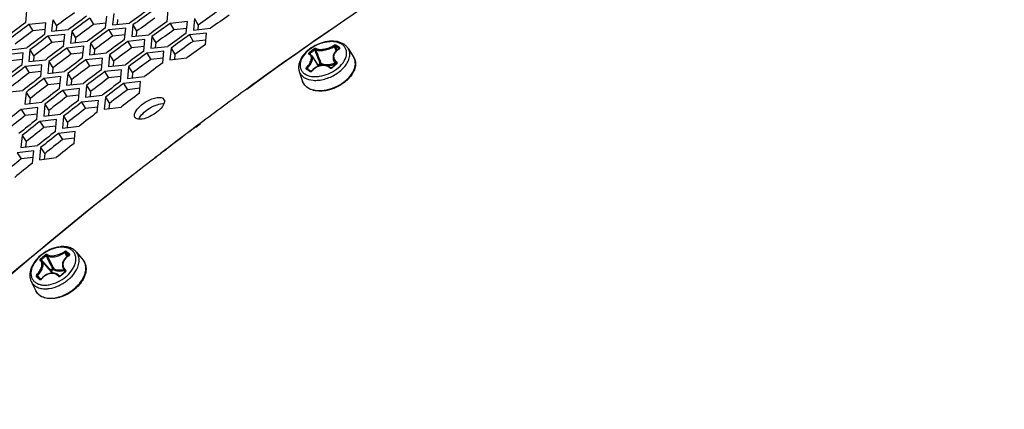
# Model space of a CAD drawing. Header units: millimetres. Extents: x 0 to 420, y 0 to 297.
# Tile 447 of 514: x 332.85 to 344.98, y 238.42 to 243.23. Entities that reach past the tile are written whole.
import ezdxf

# ---------------------------------------------------------------- set-up
doc = ezdxf.new("R2010")
doc.units = ezdxf.units.MM
doc.header["$LTSCALE"] = 23.1
doc.layers.get('0').update_dxf_attribs({"linetype": 'CONTINUOUS'})

msp = doc.modelspace()

# ---------------------------------------------------------------- linework, layer by layer
at = {"color": 3, "linetype": 'Continuous'}
for p, q in [((332.9275, 243.1901), (332.9399, 243.3328)), ((334.0106, 243.3034), (333.997, 243.1619)), ((334.6676, 243.2035), (334.6818, 243.344)), ((333.1735, 243.1879), (332.9663, 243.1659)), ((333.1607, 243.0448), (333.1735, 243.1879)), ((333.2591, 243.2252), (333.2462, 243.0823)), ((333.9105, 243.1247), (333.924, 243.2665)), ((333.997, 243.1619), (334.2068, 243.1838)), ((334.9187, 243.2015), (334.707, 243.1797)), ((334.9041, 243.0607), (334.9187, 243.2015)), ((335.0064, 243.2382), (334.9918, 243.0977)), ((333.2462, 243.0823), (333.454, 243.1045)), ((333.493, 243.0804), (333.4797, 242.9373)), ((334.1593, 243.1227), (333.9496, 243.1007)), ((334.1453, 242.9806), (334.1593, 243.1227)), ((334.2461, 243.1599), (334.2321, 243.018)), ((335.1556, 243.0589), (334.9435, 243.0368)), ((334.9918, 243.0977), (335.2041, 243.1196)), ((335.1405, 242.9178), (335.1556, 243.0589)), ((333.4072, 243.0429), (333.1995, 243.0206)), ((333.3939, 242.8995), (333.4072, 243.0429)), ((333.4797, 242.9373), (333.688, 242.9598)), ((333.7269, 242.9357), (333.7131, 242.7922)), ((334.3946, 242.979), (334.1845, 242.9566)), ((334.2321, 243.018), (334.4424, 243.0402)), ((334.3801, 242.8365), (334.3946, 242.979)), ((334.4816, 243.0163), (334.4672, 242.8741)), ((332.8943, 242.816), (332.6883, 242.793)), ((332.7346, 242.8556), (332.9408, 242.8784)), ((332.8813, 242.671), (332.8943, 242.816)), ((332.9795, 242.854), (332.9664, 242.7093)), ((333.6408, 242.898), (333.4327, 242.8753)), ((333.627, 242.7542), (333.6408, 242.898)), ((333.7131, 242.7922), (333.9219, 242.815)), ((334.6298, 242.8352), (334.4193, 242.8125)), ((334.4672, 242.8741), (334.6779, 242.8967)), ((334.6149, 242.6924), (334.6298, 242.8352)), ((334.7172, 242.8728), (334.7023, 242.7302)), ((332.9664, 242.7093), (333.1731, 242.7324)), ((333.2118, 242.7081), (333.1983, 242.563)), ((333.8744, 242.753), (333.6659, 242.73)), ((333.8602, 242.6089), (333.8744, 242.753)), ((333.9608, 242.7909), (333.9466, 242.6471)), ((334.7023, 242.7302), (334.9135, 242.7531)), ((333.1264, 242.6698), (332.9199, 242.6465)), ((333.1128, 242.5244), (333.1264, 242.6698)), ((333.1983, 242.563), (333.4054, 242.5864)), ((334.1081, 242.6081), (333.8991, 242.5847)), ((333.9466, 242.6471), (334.1558, 242.6703)), ((334.0934, 242.4636), (334.1081, 242.6081)), ((334.1948, 242.6462), (334.1801, 242.502)), ((333.3584, 242.5236), (333.1514, 242.5)), ((333.3444, 242.3779), (333.3584, 242.5236)), ((333.4441, 242.5621), (333.4301, 242.4166)), ((334.3417, 242.4631), (334.1323, 242.4394)), ((334.1801, 242.502), (334.3897, 242.5255)), ((334.3266, 242.3183), (334.3417, 242.4631)), ((332.6875, 242.3304), (332.893, 242.3545)), ((332.9315, 242.3299), (332.9177, 242.1829)), ((333.5904, 242.3775), (333.383, 242.3535)), ((333.4301, 242.4166), (333.6377, 242.4405)), ((333.576, 242.2314), (333.5904, 242.3775)), ((333.6764, 242.4161), (333.6619, 242.2703)), ((332.9177, 242.1829), (333.1237, 242.2073)), ((333.8224, 242.2313), (333.6146, 242.207)), ((333.6619, 242.2703), (333.87, 242.2945)), ((333.8076, 242.0849), (333.8224, 242.2313)), ((333.9087, 242.2702), (333.8938, 242.124)), ((333.0769, 242.1435), (332.8711, 242.119)), ((333.0627, 241.9958), (333.0769, 242.1435)), ((333.1622, 242.1827), (333.148, 242.0353)), ((333.8938, 242.124), (334.1023, 242.1485)), ((333.3073, 241.9961), (333.1011, 241.9712)), ((333.148, 242.0353), (333.3544, 242.06)), ((333.2927, 241.8481), (333.3073, 241.9961)), ((333.3929, 242.0355), (333.3782, 241.8878)), ((333.5377, 241.8487), (333.331, 241.8234)), ((333.3782, 241.8878), (333.5851, 241.9128)), ((333.5227, 241.7003), (333.5377, 241.8487)), ((335.0738, 241.9449), (335.0196, 241.9043)), ((335.0745, 241.9435), (335.0204, 241.9028)), ((332.8812, 241.7976), (332.8669, 241.6482)), ((333.0252, 241.6089), (332.8201, 241.5832)), ((332.8669, 241.6482), (333.0721, 241.6739)), ((333.0104, 241.459), (333.0252, 241.6089)), ((333.1103, 241.6491), (333.0955, 241.4994)), ((333.0955, 241.4994), (333.3012, 241.5254))]:
    msp.add_line(p, q, dxfattribs=at)
at = {"color": 7, "linetype": 'Continuous'}
for p, q in [((333.2591, 243.2252), (333.3068, 243.1479)), ((333.7148, 243.2448), (333.762, 243.1671)), ((333.9161, 243.183), (333.762, 243.1671)), ((334.0572, 243.2254), (334.0518, 243.1676)), ((334.707, 243.1797), (334.7531, 243.1013)), ((335.0064, 243.2382), (335.0521, 243.1595)), ((332.9663, 243.1659), (333.0145, 243.0889)), ((333.1661, 243.1049), (333.0145, 243.0889)), ((333.3068, 243.1479), (333.3016, 243.0883)), ((333.493, 243.0804), (333.5407, 243.0031)), ((333.9496, 243.1007), (333.9968, 243.023)), ((334.2461, 243.1599), (334.2928, 243.0819)), ((334.2928, 243.0819), (334.2872, 243.0238)), ((334.91, 243.1173), (334.7531, 243.1013)), ((335.0521, 243.1595), (335.0464, 243.1033)), ((333.1995, 243.0206), (333.2477, 242.9436)), ((333.3995, 242.9599), (333.2477, 242.9436)), ((333.5407, 243.0031), (333.5353, 242.9433)), ((333.7269, 242.9357), (333.7746, 242.8584)), ((334.1511, 243.0391), (333.9968, 243.023)), ((334.1845, 242.9566), (334.2316, 242.8789)), ((334.4816, 243.0163), (334.5283, 242.9383)), ((334.5283, 242.9383), (334.5225, 242.8801)), ((334.9435, 243.0368), (334.9896, 242.9584)), ((335.1466, 242.9747), (334.9896, 242.9584)), ((332.9795, 242.854), (333.0282, 242.7775)), ((333.4327, 242.8753), (333.4809, 242.7983)), ((333.6329, 242.8148), (333.4809, 242.7983)), ((333.7746, 242.8584), (333.769, 242.7983)), ((334.3861, 242.8953), (334.2316, 242.8789)), ((334.4193, 242.8125), (334.4664, 242.7348)), ((334.7172, 242.8728), (334.7639, 242.7948)), ((336.4393, 242.7928), (336.4292, 242.8072)), ((336.7621, 242.8494), (336.7436, 242.8966)), ((336.788, 242.8658), (336.7874, 242.8678)), ((336.7882, 242.8672), (336.7874, 242.8678)), ((336.7888, 242.8666), (336.7882, 242.8672)), ((336.8995, 242.8694), (336.9665, 242.7606)), ((332.8869, 242.7334), (332.7374, 242.7169)), ((333.0282, 242.7775), (333.0228, 242.7156)), ((333.2118, 242.7081), (333.2605, 242.6316)), ((333.6659, 242.73), (333.714, 242.6531)), ((333.9608, 242.7909), (334.0085, 242.7136)), ((334.0085, 242.7136), (334.0027, 242.6533)), ((334.6211, 242.7514), (334.4664, 242.7348)), ((334.7639, 242.7948), (334.7579, 242.7363)), ((336.4512, 242.7798), (336.5334, 242.6529)), ((336.495, 242.7127), (336.4892, 242.7211)), ((336.5265, 242.6667), (336.5508, 242.6862)), ((336.7157, 242.7391), (336.7378, 242.6688)), ((336.7558, 242.6834), (336.7541, 242.69)), ((332.9199, 242.6465), (332.969, 242.5704)), ((333.1187, 242.5871), (332.969, 242.5704)), ((333.2605, 242.6316), (333.2548, 242.5694)), ((333.8662, 242.6697), (333.714, 242.6531)), ((333.8991, 242.5847), (333.9472, 242.5078)), ((334.1948, 242.6462), (334.2424, 242.5689)), ((334.2424, 242.5689), (334.2364, 242.5083)), ((336.297, 242.5859), (336.3381, 242.465)), ((336.4004, 242.6142), (336.3935, 242.6186)), ((336.411, 242.6073), (336.396, 242.6293)), ((336.4084, 242.609), (336.4004, 242.6142)), ((336.4183, 242.6026), (336.4084, 242.609)), ((336.4264, 242.5971), (336.4183, 242.6026)), ((336.5352, 242.6567), (336.5595, 242.6762)), ((336.7535, 242.6809), (336.7347, 242.6664)), ((333.1514, 242.5), (333.2006, 242.4238)), ((333.4441, 242.5621), (333.4928, 242.4856)), ((333.4928, 242.4856), (333.4869, 242.4232)), ((334.0996, 242.5247), (333.9472, 242.5078)), ((332.9315, 242.3299), (332.9812, 242.2542)), ((333.3505, 242.4408), (333.2006, 242.4238)), ((333.383, 242.3535), (333.4322, 242.2773)), ((333.6764, 242.4161), (333.7251, 242.3396)), ((333.7251, 242.3396), (333.719, 242.277)), ((334.1323, 242.4394), (334.1804, 242.3625)), ((334.333, 242.3796), (334.1804, 242.3625)), ((332.9812, 242.2542), (332.9753, 242.1897)), ((333.5822, 242.2945), (333.4322, 242.2773)), ((333.6146, 242.207), (333.6637, 242.1308)), ((333.9087, 242.2702), (333.9574, 242.1936)), ((334.616, 242.2569), (334.6359, 242.2249)), ((332.8711, 242.119), (332.9212, 242.0436)), ((333.1622, 242.1827), (333.2119, 242.107)), ((333.2119, 242.107), (333.2058, 242.0423)), ((333.814, 242.1483), (333.6637, 242.1308)), ((333.9574, 242.1936), (333.9511, 242.1308)), ((333.069, 242.0611), (332.9212, 242.0436)), ((333.1011, 241.9712), (333.1512, 241.8958)), ((333.3929, 242.0355), (333.4426, 241.9598)), ((333.4426, 241.9598), (333.4363, 241.8948)), ((333.2992, 241.9135), (333.1512, 241.8958)), ((335.0201, 241.9035), (335.0742, 241.9442)), ((335.0207, 241.9023), (335.0747, 241.9433)), ((332.8812, 241.7976), (332.9319, 241.7226)), ((332.9319, 241.7226), (332.9256, 241.6556)), ((333.331, 241.8234), (333.3812, 241.7481)), ((333.5293, 241.766), (333.3812, 241.7481)), ((333.1103, 241.6491), (333.161, 241.5742)), ((332.8201, 241.5832), (332.8712, 241.5086)), ((333.0171, 241.5268), (332.8712, 241.5086)), ((333.161, 241.5742), (333.1545, 241.5069)), ((333.4359, 240.3036), (333.4083, 240.3558)), ((333.4461, 240.3108), (333.4227, 240.3559)), ((333.4619, 240.3218), (333.4613, 240.3232)), ((333.462, 240.3225), (333.4613, 240.3232)), ((333.5532, 240.3601), (333.6329, 240.2636)), ((333.1276, 240.2474), (333.2349, 240.1234)), ((333.2329, 240.1388), (333.2574, 240.1595)), ((333.2416, 240.1288), (333.2661, 240.1495)), ((333.3866, 240.1634), (333.4087, 240.1161)), ((333.0625, 240.0814), (333.0722, 240.0721)), ((333.076, 240.0549), (333.0703, 240.0596)), ((333.1092, 240.0299), (333.0722, 240.0721)), ((333.0963, 240.0378), (333.076, 240.0549)), ((333.1091, 240.0269), (333.0963, 240.0378)), ((333.1094, 240.0268), (333.109, 240.0269)), ((333.1116, 240.0271), (333.1092, 240.0299)), ((333.1116, 240.0271), (333.1092, 240.0299)), ((333.3631, 240.0778), (333.354, 240.0698)), ((333.3737, 240.0869), (333.3631, 240.0778)), ((333.3828, 240.0946), (333.3737, 240.0869)), ((333.392, 240.1024), (333.3828, 240.0946)), ((333.4028, 240.1113), (333.392, 240.1024)), ((333.412, 240.1188), (333.4028, 240.1113)), ((333.4159, 240.1244), (333.414, 240.1291)), ((333.4517, 240.0228), (333.4522, 240.0233)), ((333.4517, 240.0228), (333.4522, 240.0233)), ((332.9948, 239.9979), (333.0504, 239.8858))]:
    msp.add_line(p, q, dxfattribs=at)
for points in [[(336.7853, 242.864), (336.7762, 242.8588), (336.766, 242.8523), (336.7565, 242.8452), (336.7478, 242.8377), (336.74, 242.8298), (336.7331, 242.8215), (336.7271, 242.813), (336.7221, 242.8043), (336.7181, 242.7954), (336.7151, 242.7864), (336.713, 242.7772), (336.712, 242.7681), (336.712, 242.759), (336.713, 242.75), (336.7151, 242.7411), (336.7157, 242.7391)], [(336.7891, 242.8669), (336.7891, 242.867), (336.7891, 242.8671), (336.789, 242.8669), (336.7887, 242.8665), (336.7882, 242.866), (336.7874, 242.8653), (336.7864, 242.8646), (336.7853, 242.864)], [(336.4512, 242.7798), (336.4488, 242.7833), (336.4445, 242.7881), (336.4397, 242.7925), (336.4343, 242.7963), (336.4284, 242.7996), (336.4232, 242.8018)], [(336.7567, 242.6861), (336.7567, 242.6859), (336.7567, 242.6855), (336.7566, 242.6849), (336.7563, 242.6842), (336.7559, 242.6834), (336.7552, 242.6826), (336.7543, 242.6817), (336.7535, 242.6809)], [(336.4376, 242.5896), (336.4347, 242.5916), (336.4264, 242.5971)], [(336.4507, 242.5953), (336.4495, 242.594), (336.4482, 242.5929), (336.4467, 242.5918), (336.4452, 242.591), (336.4438, 242.5903), (336.4423, 242.5898), (336.441, 242.5895), (336.4398, 242.5893), (336.4388, 242.5893), (336.4382, 242.5894), (336.4377, 242.5896), (336.4376, 242.5896)], [(336.5416, 242.6558), (336.5287, 242.6512), (336.516, 242.6456), (336.5036, 242.639), (336.4917, 242.6316), (336.4802, 242.6233), (336.4692, 242.6142), (336.459, 242.6044), (336.4507, 242.5953)], [(336.6808, 242.6326), (336.6733, 242.6389), (336.6637, 242.6455), (336.6534, 242.6512), (336.6425, 242.6559), (336.6309, 242.6595), (336.6189, 242.6621), (336.6065, 242.6637), (336.5938, 242.6643), (336.5809, 242.6637), (336.5678, 242.6621), (336.5547, 242.6595), (336.5416, 242.6558)], [(336.696, 242.6348), (336.6948, 242.6339), (336.6935, 242.6331), (336.692, 242.6324), (336.6904, 242.6318), (336.6888, 242.6314), (336.6872, 242.6312), (336.6857, 242.6311), (336.6844, 242.6312), (336.6832, 242.6315), (336.6822, 242.6318), (336.6814, 242.6322), (336.6808, 242.6326)], [(336.7347, 242.6664), (336.7246, 242.6583), (336.7145, 242.6502), (336.7045, 242.6419), (336.696, 242.6348)], [(333.1276, 240.2475), (333.1266, 240.2486), (333.1225, 240.2526), (333.1179, 240.2562), (333.1139, 240.2587)], [(333.4573, 240.3177), (333.4476, 240.3118), (333.4368, 240.3043), (333.4267, 240.2963), (333.4175, 240.2877), (333.4091, 240.2788), (333.4016, 240.2694), (333.3951, 240.2598), (333.3896, 240.2499), (333.3852, 240.2399), (333.3818, 240.2297), (333.3794, 240.2195), (333.3782, 240.2093), (333.378, 240.1992), (333.3789, 240.1892), (333.3808, 240.1794), (333.3838, 240.1699), (333.3866, 240.1634)], [(333.4623, 240.3225), (333.4623, 240.3225), (333.4623, 240.3225), (333.4622, 240.3223), (333.462, 240.3219), (333.4616, 240.3213), (333.4611, 240.3206), (333.4603, 240.3199), (333.4594, 240.3191), (333.4583, 240.3183), (333.4573, 240.3177)], [(333.1196, 240.0326), (333.1185, 240.0314), (333.1173, 240.0302), (333.116, 240.0292), (333.1148, 240.0284), (333.1135, 240.0277), (333.1123, 240.0272), (333.1112, 240.0269), (333.1103, 240.0268), (333.1097, 240.0268), (333.1094, 240.0268)], [(333.3406, 240.0673), (333.3337, 240.0741), (333.3248, 240.0813), (333.3152, 240.0875), (333.3049, 240.0927), (333.2941, 240.0968), (333.2827, 240.0998), (333.271, 240.1017), (333.2589, 240.1026), (333.2465, 240.1023), (333.234, 240.1009), (333.2214, 240.0984), (333.2087, 240.0948), (333.1962, 240.0901), (333.1839, 240.0845), (333.1718, 240.0778), (333.1601, 240.0701), (333.1488, 240.0616), (333.1381, 240.0522), (333.1279, 240.042), (333.1196, 240.0326)], [(333.354, 240.0698), (333.3526, 240.0687), (333.3512, 240.0678), (333.3496, 240.0671), (333.348, 240.0665), (333.3465, 240.0662), (333.345, 240.066), (333.3437, 240.0661), (333.3426, 240.0663), (333.3417, 240.0666), (333.341, 240.067), (333.3406, 240.0673)], [(333.4158, 240.1264), (333.4159, 240.1262), (333.416, 240.1257), (333.416, 240.1251), (333.4159, 240.1243), (333.4156, 240.1234), (333.4152, 240.1225), (333.4146, 240.1215), (333.4138, 240.1205), (333.4129, 240.1196), (333.412, 240.1188)]]:
    msp.add_lwpolyline(points, dxfattribs=at)
for centre, radius, start, end in [((361.8876, 204.8033), 47.8244, 126.37114, 126.69967), ((362.9998, 203.9986), 48.1107, 125.18329, 125.51408), ((362.6218, 204.2443), 48.0717, 125.77825, 126.10788), ((361.8505, 204.7695), 47.9572, 126.96207, 127.28954), ((362.2388, 204.5013), 48.0205, 126.37114, 126.69967), ((362.9723, 203.9431), 48.2668, 125.77825, 126.10788), ((362.2022, 204.4668), 48.1543, 126.96207, 127.28954), ((362.5899, 204.1993), 48.2166, 126.37114, 126.69967), ((363.3228, 203.6419), 48.4619, 125.77825, 126.10788), ((362.941, 203.8973), 48.4127, 126.37114, 126.69967), ((337.2871, 241.7959), 1.3406, 127.18486, 130.34391), ((337.2938, 241.7888), 1.3359, 127.18947, 130.33335), ((348.2337, 247.297), 12.5598, 200.72149, 201.28514), ((348.2082, 247.2498), 12.5059, 200.56075, 201.11124), ((315.5397, 234.4238), 22.8203, 21.6433, 21.79477), ((336.1827, 241.9966), 1.0605, 56.67064, 58.06648), ((336.1831, 242.0013), 1.0708, 56.67041, 58.06413), ((336.1288, 241.9142), 1.1589, 55.36589, 56.68148), ((336.1276, 241.9167), 1.172, 55.36905, 56.68064), ((336.8763, 242.6959), 0.1887, 117.75625, 118.42687), ((336.7762, 242.8861), 0.0261, 297.72204, 303.5663), ((362.5538, 204.164), 48.3513, 126.96207, 127.28954), ((363.2921, 203.5953), 48.6089, 126.37114, 126.69967), ((325.7543, 235.3121), 13.0434, 34.3229, 34.56793), ((350.4321, 248.1507), 14.9182, 201.27521, 201.48759), ((350.3632, 248.0795), 14.8151, 201.10279, 201.33842), ((362.5134, 204.1384), 48.4756, 127.55111, 127.87759), ((362.9055, 203.8613), 48.5484, 126.96207, 127.28954), ((335.448, 241.1458), 1.7424, 56.68179, 57.53706), ((336.3984, 242.6213), 0.00542, 209.81982, 211.87062), ((335.3482, 240.9944), 1.9237, 55.87628, 56.67644), ((336.4321, 242.6133), 0.0289, 313.41346, 316.34078), ((336.4331, 242.6123), 0.0274, 316.3381, 319.24227), ((336.5369, 242.6558), 0.0151, 133.48966, 140.55564), ((336.4797, 242.5828), 0.0924, 50.93869, 53.08346), ((337.7306, 241.4085), 1.6004, 127.43665, 130.08282), ((363.2572, 203.5585), 48.7454, 126.96207, 127.28954), ((336.4687, 242.5093), 0.1379, 198.76308, 202.41052), ((336.5472, 242.8554), 0.4975, 306.11799, 310.52118), ((336.5516, 242.8429), 0.4933, 306.31727, 308.47616), ((362.8656, 203.835), 48.6736, 127.55111, 127.87759), ((363.6089, 203.2558), 48.9425, 126.96207, 127.28954), ((364.9892, 202.1197), 49.8086, 126.08784, 126.91274), ((336.4987, 242.5425), 0.183, 236.69353, 238.84466), ((363.2179, 203.5315), 48.8716, 127.55111, 127.87759), ((363.5701, 203.228), 49.0695, 127.55111, 127.87759), ((363.1738, 203.5142), 48.987, 128.13837, 128.46389), ((363.5266, 203.2101), 49.1859, 128.13837, 128.46389), ((365.1424, 201.9153), 50.0641, 126.98995, 127.26533), ((363.8793, 202.9059), 49.3847, 128.13837, 128.46389), ((365.2133, 201.8221), 50.1812, 127.26535, 127.60335), ((365.9375, 200.9181), 51.3394, 127.75887, 133.0674), ((363.8313, 202.8972), 49.4911, 128.72394, 129.04855), ((365.2679, 201.7512), 50.2706, 127.60329, 127.73691), ((334.0599, 239.2104), 1.4283, 130.17625, 131.70542), ((334.062, 239.2087), 1.4166, 130.17692, 131.70622), ((325.3472, 233.2439), 10.4748, 41.48856, 42.09762), ((334.0524, 239.2193), 1.4167, 128.63968, 130.17722), ((334.0546, 239.2175), 1.4051, 128.63894, 130.1766), ((343.2783, 245.4247), 11.3199, 206.83328, 207.41251), ((343.4329, 245.4789), 11.47, 206.73355, 207.28403), ((332.4179, 239.1274), 1.587, 48.89334, 50.71988), ((332.4102, 239.1253), 1.6072, 48.89162, 50.71031), ((333.4592, 240.3204), 0.00352, 31.8493, 37.07319), ((323.8117, 231.8832), 12.5265, 41.22763, 41.49836), ((345.1949, 246.4163), 13.4779, 207.40341, 207.66045), ((345.3243, 246.4526), 13.5974, 207.27678, 207.55825), ((330.0407, 236.4454), 4.7063, 49.5004, 50.1215), ((333.1758, 240.0724), 0.078, 22.56777, 40.7656), ((333.1846, 240.07), 0.0819, 23.43409, 45.89536), ((334.4927, 238.782), 1.7151, 130.17731, 131.45125), ((334.4812, 238.7956), 1.6973, 128.89345, 130.17628), ((333.1306, 240.4033), 0.4518, 310.17363, 311.83399), ((333.1647, 240.2634), 0.3543, 274.86361, 277.28494), ((333.1631, 240.277), 0.368, 277.27482, 278.13035), ((333.2008, 240.2984), 0.5058, 310.15585, 316.95125), ((333.2071, 240.2872), 0.5015, 310.16308, 314.24399), ((333.1814, 239.9508), 0.1462, 206.40541, 212.09361)]:
    msp.add_arc(centre, radius, start, end, dxfattribs=at)
at = {"color": 3, "linetype": 'Continuous'}
for centre, radius, start, end in [((362.5882, 204.2745), 48.1605, 125.77825, 126.10788), ((362.6466, 204.2243), 48.193, 125.77825, 126.10788), ((361.8174, 204.799), 48.0469, 126.96207, 127.28954), ((362.2055, 204.5311), 48.1098, 126.37114, 126.69967), ((362.264, 204.4808), 48.1425, 126.37114, 126.69967), ((362.9387, 203.9733), 48.3557, 125.77825, 126.10788), ((362.9972, 203.9231), 48.3882, 125.77825, 126.10788), ((363.3159, 203.7288), 48.3932, 125.18329, 125.51408), ((361.876, 204.7485), 48.0798, 126.96207, 127.28954), ((362.5566, 204.2291), 48.3059, 126.37114, 126.69967), ((362.6151, 204.1788), 48.3386, 126.37114, 126.69967), ((363.2893, 203.6721), 48.5508, 125.77825, 126.10788), ((364.4703, 202.7595), 48.9861, 124.5868, 126.03821), ((362.1691, 204.4962), 48.244, 126.96207, 127.28954), ((362.2277, 204.4458), 48.2768, 126.96207, 127.28954), ((362.9077, 203.9271), 48.502, 126.37114, 126.69967), ((362.9662, 203.8768), 48.5347, 126.37114, 126.69967), ((363.3477, 203.6219), 48.5833, 125.77825, 126.10788), ((362.5208, 204.1935), 48.441, 126.96207, 127.28954), ((362.5794, 204.143), 48.4739, 126.96207, 127.28954), ((363.2588, 203.6251), 48.6982, 126.37114, 126.69967), ((363.3173, 203.5748), 48.7308, 126.37114, 126.69967), ((363.6398, 203.3709), 48.7459, 125.77825, 126.10788), ((362.8725, 203.8907), 48.6381, 126.96207, 127.28954), ((362.9311, 203.8403), 48.671, 126.96207, 127.28954), ((363.6099, 203.3231), 48.8943, 126.37114, 126.69967), ((362.4806, 204.1675), 48.5657, 127.55111, 127.87759), ((362.5393, 204.117), 48.5987, 127.55111, 127.87759), ((363.2242, 203.588), 48.8352, 126.96207, 127.28954), ((363.2828, 203.5375), 48.868, 126.96207, 127.28954), ((362.8328, 203.8641), 48.7637, 127.55111, 127.87759), ((362.8915, 203.8135), 48.7967, 127.55111, 127.87759), ((363.5758, 203.2852), 49.0322, 126.96207, 127.28954), ((363.1851, 203.5606), 48.9617, 127.55111, 127.87759), ((363.2438, 203.51), 48.9947, 127.55111, 127.87759), ((363.6344, 203.2347), 49.0651, 126.96207, 127.28954), ((364.7866, 202.3221), 49.526, 126.03632, 126.86585), ((363.5373, 203.2571), 49.1597, 127.55111, 127.87759), ((363.596, 203.2065), 49.1927, 127.55111, 127.87759), ((363.9275, 202.9825), 49.2293, 126.96207, 127.28954), ((363.2, 203.4923), 49.1107, 128.13837, 128.46389), ((363.8895, 202.9536), 49.3576, 127.55111, 127.87759), ((363.494, 203.2389), 49.2764, 128.13837, 128.46389), ((363.5528, 203.1882), 49.3095, 128.13837, 128.46389), ((363.8468, 202.9347), 49.4753, 128.13837, 128.46389), ((364.9439, 202.1119), 49.7885, 126.94352, 127.2205), ((363.9056, 202.884), 49.5084, 128.13837, 128.46389), ((365.0187, 202.0134), 49.9121, 127.22052, 127.56003), ((364.1995, 202.6306), 49.6741, 128.13837, 128.46389), ((365.5627, 201.3205), 50.7931, 127.70247, 133.05496), ((365.0746, 201.9406), 50.004, 127.55996, 127.69452), ((364.1523, 202.6209), 49.7817, 128.72394, 129.04855)]:
    msp.add_arc(centre, radius, start, end, dxfattribs=at)
at = {"color": 7, "linetype": 'Continuous'}
for points, knots in [([(325.7915, 240.4092), (326.9563, 241.5423), (329.3493, 243.6919), (333.1252, 246.5612), (336.9793, 248.9908), (339.6313, 250.325), (340.9508, 250.897)], [0, 0, 0, 0, 0.2631631, 0.5202566, 0.7671005, 1, 1, 1, 1]), ([(335.6507, 242.3708), (337.7736, 243.9181), (342.1785, 246.6247), (346.9884, 248.5386), (349.4067, 249.2373)], [0, 0, 0, 0, 0.5106712, 1, 1, 1, 1]), ([(336.8477, 242.922), (336.8233, 242.938), (336.7638, 242.96), (336.6659, 242.9629), (336.5633, 242.9405), (336.4652, 242.8955), (336.3808, 242.8323), (336.3273, 242.7668), (336.3004, 242.7103), (336.2891, 242.668), (336.2872, 242.6259), (336.2926, 242.5987), (336.297, 242.5859)], [0, 0, 0, 0, 0.1129165, 0.2383831, 0.3748081, 0.5157398, 0.6529156, 0.7795735, 0.8382575, 0.8940566, 0.9476776, 1, 1, 1, 1]), ([(336.8205, 242.9219), (336.7956, 242.9382), (336.7491, 242.9529), (336.6839, 242.9561), (336.6096, 242.9486), (336.5165, 242.9192), (336.4179, 242.8598), (336.3532, 242.7933), (336.3204, 242.7349), (336.307, 242.6925), (336.3046, 242.6515), (336.3138, 242.6134), (336.3345, 242.5804), (336.3543, 242.5635), (336.3652, 242.5563)], [0, 0, 0, 0, 0.1137381, 0.1790848, 0.2491839, 0.3980903, 0.5479075, 0.6853679, 0.7467384, 0.8026296, 0.8537926, 0.902004, 0.9498426, 1, 1, 1, 1]), ([(336.4192, 242.8177), (336.4173, 242.8161), (336.4142, 242.8128), (336.4112, 242.8076), (336.4111, 242.8023), (336.4137, 242.8003), (336.415, 242.7998)], [0, 0, 0, 0, 0.3390663, 0.6096479, 0.8098286, 1, 1, 1, 1]), ([(336.4192, 242.8177), (336.4212, 242.8167), (336.4248, 242.8133), (336.4279, 242.8095), (336.4292, 242.8072)], [0, 0, 0, 0, 0.4544713, 1, 1, 1, 1]), ([(336.4292, 242.8072), (336.428, 242.8063), (336.4261, 242.8046), (336.4247, 242.8021), (336.4248, 242.8011)], [0, 0, 0, 0, 0.6056151, 1, 1, 1, 1]), ([(336.5031, 242.8706), (336.5017, 242.8714), (336.4975, 242.8721), (336.4882, 242.8707), (336.4811, 242.8672), (336.4768, 242.8639)], [0, 0, 0, 0, 0.1836233, 0.4278943, 1, 1, 1, 1]), ([(336.4768, 242.8639), (336.4788, 242.863), (336.4824, 242.8594), (336.4852, 242.8555), (336.4864, 242.8531)], [0, 0, 0, 0, 0.452506, 1, 1, 1, 1]), ([(336.4989, 242.8577), (336.4982, 242.858), (336.4962, 242.8581), (336.4917, 242.8569), (336.4884, 242.8548), (336.4864, 242.8531)], [0, 0, 0, 0, 0.173853, 0.4149296, 1, 1, 1, 1]), ([(336.5031, 242.8706), (336.5011, 242.8692), (336.4981, 242.8651), (336.498, 242.8599), (336.4989, 242.8577)], [0, 0, 0, 0, 0.512188, 1, 1, 1, 1]), ([(336.4989, 242.8577), (336.5048, 242.8541), (336.5191, 242.8485), (336.5541, 242.8428), (336.6059, 242.8468), (336.669, 242.8645), (336.71, 242.8846), (336.7288, 242.8966)], [0, 0, 0, 0, 0.0857788, 0.18838, 0.4382949, 0.7225278, 1, 1, 1, 1]), ([(336.5031, 242.8706), (336.5087, 242.8673), (336.5222, 242.8621), (336.5552, 242.857), (336.6042, 242.8609), (336.664, 242.8775), (336.7029, 242.8962), (336.7208, 242.9074)], [0, 0, 0, 0, 0.0850025, 0.1872456, 0.4373855, 0.7222954, 1, 1, 1, 1]), ([(336.7864, 242.8619), (336.7698, 242.8529), (336.7471, 242.8359), (336.7273, 242.8063), (336.7197, 242.7834), (336.7193, 242.7601), (336.7289, 242.7297), (336.7463, 242.7114), (336.7597, 242.702)], [0, 0, 0, 0, 0.2844552, 0.4114533, 0.529301, 0.6419816, 0.7550616, 1, 1, 1, 1]), ([(336.7495, 242.9101), (336.7477, 242.9112), (336.7432, 242.9126), (336.7332, 242.9127), (336.7253, 242.9102), (336.7208, 242.9074)], [0, 0, 0, 0, 0.209227, 0.4634759, 1, 1, 1, 1]), ([(336.7208, 242.9074), (336.7227, 242.9064), (336.7259, 242.903), (336.7281, 242.8989), (336.7288, 242.8966)], [0, 0, 0, 0, 0.4697441, 1, 1, 1, 1]), ([(336.7436, 242.8966), (336.7417, 242.898), (336.7363, 242.8989), (336.7312, 242.8978), (336.7288, 242.8966)], [0, 0, 0, 0, 0.4725124, 1, 1, 1, 1]), ([(336.7495, 242.9101), (336.7472, 242.9088), (336.7435, 242.9046), (336.7428, 242.899), (336.7436, 242.8966)], [0, 0, 0, 0, 0.5170196, 1, 1, 1, 1]), ([(336.7549, 242.6147), (336.7852, 242.6372), (336.8255, 242.6758), (336.862, 242.7359), (336.8777, 242.7798), (336.8816, 242.8226), (336.873, 242.8624), (336.8522, 242.8969), (336.8318, 242.9144), (336.8205, 242.9219)], [0, 0, 0, 0, 0.3055458, 0.4422518, 0.5664784, 0.6796294, 0.785584, 0.8902636, 1, 1, 1, 1]), ([(336.7884, 242.863), (336.7881, 242.8632), (336.7872, 242.8638), (336.786, 242.8643), (336.7853, 242.864)], [0, 0, 0, 0, 0.3350307, 1, 1, 1, 1]), ([(336.7937, 242.881), (336.7914, 242.8797), (336.7877, 242.8757), (336.7867, 242.8701), (336.7874, 242.8678)], [0, 0, 0, 0, 0.5227638, 1, 1, 1, 1]), ([(336.7907, 242.8643), (336.7924, 242.8655), (336.7953, 242.8679), (336.7979, 242.8727), (336.7973, 242.8778), (336.795, 242.8801), (336.7937, 242.881)], [0, 0, 0, 0, 0.3015844, 0.5487894, 0.764877, 1, 1, 1, 1]), ([(336.8995, 242.8694), (336.8931, 242.8798), (336.8776, 242.8994), (336.8582, 242.9151), (336.8477, 242.922)], [0, 0, 0, 0, 0.4948407, 1, 1, 1, 1]), ([(336.8583, 242.6494), (336.8729, 242.6673), (336.8975, 242.7038), (336.919, 242.7628), (336.9212, 242.8201), (336.9086, 242.8547), (336.8995, 242.8694)], [0, 0, 0, 0, 0.290873, 0.5500805, 0.7819511, 1, 1, 1, 1]), ([(336.3863, 242.6388), (336.4011, 242.6536), (336.4205, 242.6773), (336.4382, 242.7118), (336.4456, 242.7356), (336.4471, 242.7576), (336.4424, 242.7767), (336.4313, 242.7916), (336.4206, 242.7976), (336.415, 242.7998)], [0, 0, 0, 0, 0.3277089, 0.4740807, 0.6038054, 0.716133, 0.8141355, 0.9053956, 1, 1, 1, 1]), ([(336.396, 242.6293), (336.4086, 242.6417), (336.4306, 242.6672), (336.4504, 242.7027), (336.4585, 242.7304), (336.4604, 242.749), (336.4583, 242.7657), (336.454, 242.7756), (336.4512, 242.7798)], [0, 0, 0, 0, 0.3103187, 0.5864749, 0.7069073, 0.8146455, 0.911162, 1, 1, 1, 1]), ([(336.415, 242.7998), (336.4161, 242.8008), (336.4188, 242.8024), (336.4219, 242.8023), (336.4232, 242.8018)], [0, 0, 0, 0, 0.5230983, 1, 1, 1, 1]), ([(336.5637, 242.6886), (336.5619, 242.6895), (336.557, 242.6893), (336.5528, 242.6876), (336.5508, 242.6862)], [0, 0, 0, 0, 0.4501333, 1, 1, 1, 1]), ([(336.5595, 242.6762), (336.5577, 242.6773), (336.5545, 242.6805), (336.5519, 242.6842), (336.5508, 242.6862)], [0, 0, 0, 0, 0.4780058, 1, 1, 1, 1]), ([(336.5595, 242.6762), (336.5604, 242.6769), (336.5634, 242.6803), (336.5647, 242.6855), (336.5637, 242.6886)], [0, 0, 0, 0, 0.264539, 1, 1, 1, 1]), ([(336.5637, 242.6886), (336.5861, 242.6758), (336.6291, 242.6688), (336.6856, 242.6759), (336.7158, 242.6853), (336.7307, 242.6913)], [0, 0, 0, 0, 0.4516924, 0.7180427, 1, 1, 1, 1]), ([(336.7157, 242.7391), (336.7187, 242.7295), (336.7292, 242.7105), (336.7451, 242.6962), (336.7541, 242.69)], [0, 0, 0, 0, 0.4783132, 1, 1, 1, 1]), ([(336.7597, 242.702), (336.7578, 242.7004), (336.755, 242.6967), (336.7537, 242.692), (336.7541, 242.69)], [0, 0, 0, 0, 0.5383864, 1, 1, 1, 1]), ([(336.7577, 242.6793), (336.7614, 242.6821), (336.7659, 242.6884), (336.7643, 242.6975), (336.7614, 242.7007), (336.7597, 242.702)], [0, 0, 0, 0, 0.5254299, 0.7585251, 1, 1, 1, 1]), ([(336.8704, 242.4772), (336.8949, 242.4982), (336.9373, 242.5425), (336.9796, 242.618), (336.9906, 242.6835), (336.9819, 242.7303), (336.9723, 242.7511), (336.9665, 242.7606)], [0, 0, 0, 0, 0.2988235, 0.5627252, 0.7909654, 0.896479, 1, 1, 1, 1]), ([(336.9665, 242.7606), (336.9769, 242.7436), (336.9913, 242.704), (336.9883, 242.6392), (336.9635, 242.574), (336.9357, 242.5343), (336.9194, 242.5151)], [0, 0, 0, 0, 0.2245508, 0.459532, 0.7164002, 1, 1, 1, 1]), ([(336.297, 242.5859), (336.3019, 242.5715), (336.3173, 242.5435), (336.3413, 242.5224), (336.3546, 242.5137)], [0, 0, 0, 0, 0.4884402, 1, 1, 1, 1]), ([(336.3546, 242.5137), (336.3873, 242.4922), (336.4506, 242.4757), (336.5371, 242.4778), (336.6092, 242.4916), (336.6809, 242.5169), (336.7693, 242.5633), (336.8276, 242.6119), (336.8583, 242.6494)], [0, 0, 0, 0, 0.210018, 0.332981, 0.4648139, 0.6018399, 0.7397346, 1, 1, 1, 1]), ([(336.3652, 242.5563), (336.3892, 242.5406), (336.4337, 242.5261), (336.4962, 242.5221), (336.5677, 242.5281), (336.658, 242.5544), (336.7244, 242.592), (336.7549, 242.6147)], [0, 0, 0, 0, 0.2074672, 0.3261926, 0.4534942, 0.7246769, 1, 1, 1, 1]), ([(336.3863, 242.6388), (336.3844, 242.6369), (336.3813, 242.6329), (336.3788, 242.6263), (336.3791, 242.62), (336.3817, 242.6169), (336.3832, 242.6159)], [0, 0, 0, 0, 0.3040196, 0.5719974, 0.7964155, 1, 1, 1, 1]), ([(336.3832, 242.616), (336.3846, 242.6175), (336.3878, 242.6199), (336.3921, 242.6195), (336.3935, 242.6186)], [0, 0, 0, 0, 0.5453551, 1, 1, 1, 1]), ([(336.3863, 242.6388), (336.388, 242.6375), (336.3913, 242.6344), (336.3944, 242.6312), (336.396, 242.6293)], [0, 0, 0, 0, 0.4747442, 1, 1, 1, 1]), ([(336.396, 242.6293), (336.3946, 242.6278), (336.3926, 242.6243), (336.3928, 242.6201), (336.3937, 242.6186)], [0, 0, 0, 0, 0.5480129, 1, 1, 1, 1]), ([(336.4274, 242.5869), (336.4307, 242.5847), (336.4405, 242.5842), (336.4484, 242.589), (336.4519, 242.5923)], [0, 0, 0, 0, 0.4480441, 1, 1, 1, 1]), ([(336.4274, 242.5869), (336.4288, 242.5884), (336.4319, 242.5908), (336.4362, 242.5906), (336.4376, 242.5896)], [0, 0, 0, 0, 0.5554352, 1, 1, 1, 1]), ([(336.4539, 242.5944), (336.4532, 242.5947), (336.4523, 242.5952), (336.4509, 242.5956), (336.4507, 242.5953)], [0, 0, 0, 0, 0.6807547, 1, 1, 1, 1]), ([(336.6715, 242.6312), (336.665, 242.6372), (336.65, 242.6476), (336.6143, 242.6611), (336.5622, 242.6617), (336.5022, 242.639), (336.4681, 242.6109), (336.4539, 242.5944)], [0, 0, 0, 0, 0.1089937, 0.222568, 0.4665966, 0.7309952, 1, 1, 1, 1]), ([(336.5352, 242.6567), (336.5334, 242.6578), (336.5303, 242.6611), (336.5276, 242.6647), (336.5265, 242.6667)], [0, 0, 0, 0, 0.4780058, 1, 1, 1, 1]), ([(336.5595, 242.6762), (336.5617, 242.6749), (336.5713, 242.6698), (336.5815, 242.6662), (336.5895, 242.664)], [0, 0, 0, 0, 0.2401407, 1, 1, 1, 1]), ([(336.6344, 242.6584), (336.6425, 242.6583), (336.6768, 242.6601), (336.7105, 242.669), (336.7347, 242.6787)], [0, 0, 0, 0, 0.2377182, 1, 1, 1, 1]), ([(336.6715, 242.6312), (336.673, 242.6324), (336.676, 242.6341), (336.6798, 242.6336), (336.6808, 242.6326)], [0, 0, 0, 0, 0.5758789, 1, 1, 1, 1]), ([(336.6715, 242.6312), (336.675, 242.628), (336.6861, 242.6254), (336.696, 242.6296), (336.7001, 242.6331)], [0, 0, 0, 0, 0.4685923, 1, 1, 1, 1]), ([(336.7001, 242.6331), (336.6993, 242.6337), (336.6982, 242.6346), (336.6963, 242.6351), (336.696, 242.6348)], [0, 0, 0, 0, 0.663837, 1, 1, 1, 1]), ([(336.7577, 242.6793), (336.7569, 242.68), (336.7558, 242.6809), (336.7539, 242.6813), (336.7535, 242.6809)], [0, 0, 0, 0, 0.6449844, 1, 1, 1, 1]), ([(336.4027, 242.3836), (336.3878, 242.3934), (336.361, 242.4171), (336.3437, 242.4486), (336.3381, 242.465)], [0, 0, 0, 0, 0.5081229, 1, 1, 1, 1]), ([(336.3412, 242.4568), (336.3467, 242.4434), (336.3626, 242.4176), (336.3855, 242.3979), (336.3982, 242.3896)], [0, 0, 0, 0, 0.4881274, 1, 1, 1, 1]), ([(336.6173, 242.3583), (336.6572, 242.3651), (336.7358, 242.3891), (336.8073, 242.4294), (336.8404, 242.4535)], [0, 0, 0, 0, 0.4968969, 1, 1, 1, 1]), ([(336.8437, 242.4454), (336.8136, 242.4233), (336.7484, 242.3856), (336.6769, 242.3619), (336.6405, 242.3543)], [0, 0, 0, 0, 0.501346, 1, 1, 1, 1]), ([(336.9194, 242.5151), (336.915, 242.5099), (336.8961, 242.489), (336.8752, 242.47), (336.8585, 242.4567)], [0, 0, 0, 0, 0.2433861, 1, 1, 1, 1]), ([(336.5573, 242.3447), (336.5289, 242.3443), (336.4749, 242.3492), (336.4239, 242.3697), (336.4027, 242.3836)], [0, 0, 0, 0, 0.5280942, 1, 1, 1, 1]), ([(336.404, 242.3859), (336.4326, 242.3686), (336.4849, 242.3534), (336.5578, 242.3506), (336.5972, 242.3548), (336.6173, 242.3583)], [0, 0, 0, 0, 0.4583671, 0.7201286, 1, 1, 1, 1]), ([(336.6405, 242.3543), (336.6335, 242.3528), (336.606, 242.3477), (336.5781, 242.3451), (336.5573, 242.3447)], [0, 0, 0, 0, 0.2564255, 1, 1, 1, 1]), ([(334.3204, 241.9977), (334.3302, 242.0238), (334.37, 242.0751), (334.4477, 242.1357), (334.537, 242.179), (334.6016, 242.1927), (334.63, 242.19)], [0, 0, 0, 0, 0.220079, 0.4957735, 0.7744292, 1, 1, 1, 1]), ([(333.5532, 240.3601), (333.5423, 240.3734), (333.5155, 240.397), (333.4659, 240.4198), (333.4096, 240.4303), (333.3269, 240.4284), (333.2205, 240.3971), (333.1443, 240.349), (333.1095, 240.3197)], [0, 0, 0, 0, 0.1057948, 0.215339, 0.3310353, 0.4542491, 0.7205699, 1, 1, 1, 1]), ([(333.4319, 240.0667), (333.4594, 240.0913), (333.4956, 240.1325), (333.5282, 240.1943), (333.5424, 240.2392), (333.5464, 240.2826), (333.5397, 240.3229), (333.5224, 240.3583), (333.4951, 240.3869), (333.4593, 240.4075), (333.4166, 240.4197), (333.3688, 240.4231), (333.2984, 240.416), (333.2087, 240.3854), (333.1439, 240.3433), (333.1142, 240.3182)], [0, 0, 0, 0, 0.1421062, 0.2071874, 0.2672029, 0.3222463, 0.3732842, 0.4221726, 0.4713378, 0.5231285, 0.5792176, 0.6403703, 0.7065165, 0.8501005, 1, 1, 1, 1]), ([(333.1095, 240.3197), (333.0833, 240.2975), (333.0372, 240.2493), (332.9894, 240.166), (332.9737, 240.0915), (332.9798, 240.0356), (332.9888, 240.0098), (332.9948, 239.9979)], [0, 0, 0, 0, 0.281384, 0.5420133, 0.7786146, 0.8905601, 1, 1, 1, 1]), ([(333.1142, 240.3182), (333.0852, 240.2938), (333.047, 240.2526), (333.0116, 240.1904), (332.9955, 240.1446), (332.9897, 240.1002), (332.9948, 240.0588), (333.0109, 240.0221), (333.0375, 239.9922), (333.073, 239.9703), (333.1157, 239.9572), (333.1639, 239.9531), (333.2351, 239.9596), (333.3261, 239.9901), (333.3918, 240.0326), (333.422, 240.0581)], [0, 0, 0, 0, 0.1430789, 0.2089017, 0.2696676, 0.3253309, 0.3767309, 0.4256459, 0.4745189, 0.5258045, 0.5813097, 0.641905, 0.7075793, 0.8505094, 1, 1, 1, 1]), ([(333.1096, 240.2768), (333.1077, 240.275), (333.1044, 240.2714), (333.1012, 240.2657), (333.1003, 240.2603), (333.1024, 240.2575), (333.1035, 240.2568)], [0, 0, 0, 0, 0.3335115, 0.6141061, 0.8255847, 1, 1, 1, 1]), ([(333.1036, 240.2568), (333.1049, 240.2582), (333.1084, 240.2602), (333.1124, 240.2596), (333.1139, 240.2587)], [0, 0, 0, 0, 0.5235137, 1, 1, 1, 1]), ([(333.1096, 240.2767), (333.1114, 240.2755), (333.1148, 240.272), (333.118, 240.2684), (333.1196, 240.2662)], [0, 0, 0, 0, 0.4503376, 1, 1, 1, 1]), ([(333.1196, 240.2662), (333.118, 240.265), (333.1158, 240.2629), (333.1143, 240.2595), (333.1147, 240.2584)], [0, 0, 0, 0, 0.6170263, 1, 1, 1, 1]), ([(333.1925, 240.332), (333.1899, 240.3343), (333.1825, 240.3337), (333.1745, 240.3305), (333.1699, 240.3276), (333.1678, 240.3259)], [0, 0, 0, 0, 0.4020967, 0.690969, 1, 1, 1, 1]), ([(333.1678, 240.3259), (333.1696, 240.3246), (333.1729, 240.321), (333.1758, 240.3172), (333.1772, 240.3149)], [0, 0, 0, 0, 0.4492771, 1, 1, 1, 1]), ([(333.1889, 240.3192), (333.1876, 240.3203), (333.1825, 240.319), (333.1792, 240.3167), (333.1772, 240.3149)], [0, 0, 0, 0, 0.3861937, 1, 1, 1, 1]), ([(333.1925, 240.332), (333.1906, 240.3305), (333.1876, 240.3264), (333.1878, 240.3212), (333.1889, 240.3192)], [0, 0, 0, 0, 0.5198124, 1, 1, 1, 1]), ([(333.1889, 240.3192), (333.1991, 240.31), (333.2222, 240.3024), (333.2546, 240.3009), (333.2958, 240.3052), (333.3491, 240.3214), (333.3893, 240.3429), (333.4083, 240.3558)], [0, 0, 0, 0, 0.17715, 0.290545, 0.4190024, 0.7057836, 1, 1, 1, 1]), ([(333.1925, 240.332), (333.2022, 240.3234), (333.2239, 240.3164), (333.2545, 240.3151), (333.2934, 240.3193), (333.3439, 240.3345), (333.3822, 240.3545), (333.4002, 240.3666)], [0, 0, 0, 0, 0.1756846, 0.2889868, 0.4176591, 0.7052715, 1, 1, 1, 1]), ([(333.4598, 240.3162), (333.442, 240.3061), (333.411, 240.2819), (333.3872, 240.2394), (333.3837, 240.2048), (333.3886, 240.1804), (333.4005, 240.1584), (333.4122, 240.1462), (333.4187, 240.1408)], [0, 0, 0, 0, 0.2861488, 0.5386832, 0.6546041, 0.767235, 0.8810398, 1, 1, 1, 1]), ([(333.428, 240.3692), (333.4246, 240.372), (333.4139, 240.373), (333.4047, 240.3696), (333.4002, 240.3666)], [0, 0, 0, 0, 0.4442649, 1, 1, 1, 1]), ([(333.4002, 240.3666), (333.402, 240.3654), (333.405, 240.3619), (333.4074, 240.358), (333.4083, 240.3558)], [0, 0, 0, 0, 0.468642, 1, 1, 1, 1]), ([(333.4227, 240.3559), (333.421, 240.3574), (333.4156, 240.3585), (333.4106, 240.3571), (333.4083, 240.3558)], [0, 0, 0, 0, 0.4581649, 1, 1, 1, 1]), ([(333.428, 240.3692), (333.4256, 240.3679), (333.422, 240.3638), (333.4216, 240.358), (333.4227, 240.3559)], [0, 0, 0, 0, 0.5303363, 1, 1, 1, 1]), ([(333.4598, 240.3162), (333.4593, 240.3167), (333.4587, 240.3174), (333.4576, 240.3178), (333.4573, 240.3177)], [0, 0, 0, 0, 0.6589273, 1, 1, 1, 1]), ([(333.4669, 240.3363), (333.4646, 240.3349), (333.461, 240.331), (333.4604, 240.3253), (333.4613, 240.3232)], [0, 0, 0, 0, 0.5373864, 1, 1, 1, 1]), ([(333.4645, 240.3196), (333.4659, 240.3209), (333.4683, 240.3236), (333.4702, 240.3282), (333.4698, 240.3329), (333.468, 240.3354), (333.4669, 240.3363)], [0, 0, 0, 0, 0.2952832, 0.5489251, 0.7734557, 1, 1, 1, 1]), ([(333.544, 240.1288), (333.5564, 240.149), (333.5761, 240.1898), (333.5893, 240.2533), (333.5828, 240.3125), (333.5647, 240.3462), (333.5532, 240.3601)], [0, 0, 0, 0, 0.2884613, 0.5470541, 0.779931, 1, 1, 1, 1]), ([(333.5704, 239.9531), (333.5936, 239.978), (333.6239, 240.0182), (333.6515, 240.0765), (333.6677, 240.1308), (333.6696, 240.1856), (333.6536, 240.2338), (333.6405, 240.2544), (333.6329, 240.2636)], [0, 0, 0, 0, 0.2964991, 0.4331411, 0.5607721, 0.7897223, 0.8958293, 1, 1, 1, 1]), ([(333.6329, 240.2636), (333.646, 240.2478), (333.6663, 240.2098), (333.6733, 240.1438), (333.6584, 240.0744), (333.6365, 240.0304), (333.6229, 240.0088)], [0, 0, 0, 0, 0.2262, 0.4620769, 0.718464, 1, 1, 1, 1]), ([(333.0625, 240.0814), (333.0774, 240.0971), (333.1025, 240.1293), (333.123, 240.1742), (333.1279, 240.2079), (333.1257, 240.2288), (333.1176, 240.246), (333.1085, 240.254), (333.1035, 240.2568)], [0, 0, 0, 0, 0.321839, 0.6050562, 0.7233997, 0.8252615, 0.9147323, 1, 1, 1, 1]), ([(333.0722, 240.0721), (333.0865, 240.0868), (333.1111, 240.1173), (333.1325, 240.1597), (333.1404, 240.1925), (333.1414, 240.2139), (333.1374, 240.2327), (333.1313, 240.2432), (333.1276, 240.2474)], [0, 0, 0, 0, 0.3105818, 0.5911282, 0.7127637, 0.8200667, 0.914407, 1, 1, 1, 1]), ([(333.2329, 240.1388), (333.2322, 240.1381), (333.2301, 240.1357), (333.2286, 240.1321), (333.2292, 240.1299)], [0, 0, 0, 0, 0.2999394, 1, 1, 1, 1]), ([(333.2416, 240.1288), (333.24, 240.1302), (333.237, 240.1334), (333.2342, 240.1369), (333.2329, 240.1388)], [0, 0, 0, 0, 0.4763673, 1, 1, 1, 1]), ([(333.2697, 240.1618), (333.2681, 240.1628), (333.2633, 240.1627), (333.2594, 240.1609), (333.2574, 240.1595)], [0, 0, 0, 0, 0.4329998, 1, 1, 1, 1]), ([(333.2661, 240.1495), (333.2645, 240.1509), (333.2615, 240.1541), (333.2587, 240.1576), (333.2574, 240.1595)], [0, 0, 0, 0, 0.4763673, 1, 1, 1, 1]), ([(333.2661, 240.1495), (333.2679, 240.1511), (333.2705, 240.155), (333.2706, 240.1599), (333.2697, 240.1618)], [0, 0, 0, 0, 0.5343715, 1, 1, 1, 1]), ([(333.2661, 240.1495), (333.2741, 240.1436), (333.2931, 240.134), (333.3256, 240.1274), (333.3619, 240.128), (333.3866, 240.133), (333.3992, 240.1365)], [0, 0, 0, 0, 0.2163708, 0.4542484, 0.7161795, 1, 1, 1, 1]), ([(333.2697, 240.1618), (333.2852, 240.1503), (333.3161, 240.1408), (333.3586, 240.1412), (333.3817, 240.1456), (333.3934, 240.1487)], [0, 0, 0, 0, 0.4526499, 0.7153892, 1, 1, 1, 1]), ([(333.3866, 240.1634), (333.3881, 240.1601), (333.3952, 240.1472), (333.4053, 240.1361), (333.414, 240.1291)], [0, 0, 0, 0, 0.2439453, 1, 1, 1, 1]), ([(333.4187, 240.1408), (333.4178, 240.14), (333.4149, 240.1369), (333.4129, 240.132), (333.414, 240.1291)], [0, 0, 0, 0, 0.2857898, 1, 1, 1, 1]), ([(333.4155, 240.1166), (333.4175, 240.1182), (333.421, 240.122), (333.4237, 240.1289), (333.4231, 240.1358), (333.4204, 240.1395), (333.4187, 240.1408)], [0, 0, 0, 0, 0.2820408, 0.5388099, 0.7719216, 1, 1, 1, 1]), ([(333.0625, 240.0814), (333.0606, 240.0795), (333.0575, 240.0752), (333.0548, 240.0683), (333.0547, 240.0618), (333.0568, 240.0582), (333.0582, 240.057)], [0, 0, 0, 0, 0.2990175, 0.5722889, 0.8032589, 1, 1, 1, 1]), ([(333.0582, 240.057), (333.0598, 240.0589), (333.0637, 240.0617), (333.0688, 240.0609), (333.0703, 240.0596)], [0, 0, 0, 0, 0.5451846, 1, 1, 1, 1]), ([(333.0722, 240.0721), (333.0707, 240.0702), (333.0685, 240.0661), (333.0691, 240.0612), (333.0704, 240.0596)], [0, 0, 0, 0, 0.553059, 1, 1, 1, 1]), ([(333.0971, 240.0241), (333.0986, 240.0228), (333.1027, 240.0212), (333.1096, 240.022), (333.1164, 240.0253), (333.1204, 240.029), (333.1221, 240.0311)], [0, 0, 0, 0, 0.2049593, 0.4407075, 0.7109704, 1, 1, 1, 1]), ([(333.0971, 240.0241), (333.0987, 240.0259), (333.1025, 240.0287), (333.1076, 240.0281), (333.1091, 240.0269)], [0, 0, 0, 0, 0.5547506, 1, 1, 1, 1]), ([(333.1221, 240.0311), (333.1218, 240.0313), (333.1212, 240.0317), (333.1204, 240.0322), (333.12, 240.0325), (333.1197, 240.0326), (333.1196, 240.0326)], [0, 0, 0, 0, 0.4175949, 0.7295207, 0.9238513, 1, 1, 1, 1]), ([(333.3298, 240.0657), (333.3239, 240.072), (333.3102, 240.0833), (333.2769, 240.0983), (333.2267, 240.0999), (333.1686, 240.0766), (333.136, 240.0479), (333.1221, 240.0311)], [0, 0, 0, 0, 0.1096108, 0.2214936, 0.4596335, 0.7228443, 1, 1, 1, 1]), ([(333.2151, 239.9127), (333.2575, 239.9187), (333.3425, 239.9459), (333.4173, 239.9938), (333.4517, 240.0228)], [0, 0, 0, 0, 0.4875102, 1, 1, 1, 1]), ([(333.2416, 240.1288), (333.2401, 240.1276), (333.2368, 240.1259), (333.2329, 240.1264), (333.2315, 240.1272)], [0, 0, 0, 0, 0.5397322, 1, 1, 1, 1]), ([(333.3298, 240.0657), (333.3315, 240.0671), (333.3349, 240.0692), (333.3395, 240.0685), (333.3406, 240.0673)], [0, 0, 0, 0, 0.5786402, 1, 1, 1, 1]), ([(333.3298, 240.0657), (333.3313, 240.0641), (333.3354, 240.0615), (333.3456, 240.0605), (333.3533, 240.0639), (333.3573, 240.0675)], [0, 0, 0, 0, 0.2218789, 0.4662599, 1, 1, 1, 1]), ([(333.3573, 240.0675), (333.3566, 240.0681), (333.3556, 240.069), (333.3545, 240.0697), (333.3541, 240.0699), (333.354, 240.0698)], [0, 0, 0, 0, 0.7094603, 0.907438, 1, 1, 1, 1]), ([(333.4155, 240.1166), (333.4148, 240.1173), (333.4139, 240.118), (333.4123, 240.119), (333.412, 240.1188)], [0, 0, 0, 0, 0.6974881, 1, 1, 1, 1]), ([(333.4522, 240.0233), (333.4615, 240.0311), (333.496, 240.0626), (333.526, 240.0992), (333.544, 240.1288)], [0, 0, 0, 0, 0.2595005, 1, 1, 1, 1]), ([(332.9948, 239.9979), (333.0024, 239.9825), (333.0242, 239.9537), (333.0717, 239.9241), (333.1305, 239.9089), (333.1728, 239.9085), (333.1948, 239.9104)], [0, 0, 0, 0, 0.222323, 0.4561312, 0.7137609, 1, 1, 1, 1]), ([(333.3592, 239.8162), (333.3743, 239.8213), (333.4343, 239.8452), (333.4898, 239.8804), (333.527, 239.9118)], [0, 0, 0, 0, 0.2463913, 1, 1, 1, 1]), ([(333.5305, 239.9039), (333.5199, 239.8949), (333.476, 239.8608), (333.4266, 239.8336), (333.3879, 239.8182)], [0, 0, 0, 0, 0.2506902, 1, 1, 1, 1]), ([(333.6229, 240.0088), (333.6184, 240.0016), (333.599, 239.9727), (333.5759, 239.9463), (333.557, 239.9279)], [0, 0, 0, 0, 0.2426858, 1, 1, 1, 1]), ([(333.2872, 239.791), (333.2619, 239.7874), (333.2128, 239.7854), (333.1434, 239.8001), (333.086, 239.8333), (333.0596, 239.8674), (333.0504, 239.8858)], [0, 0, 0, 0, 0.2815337, 0.5379188, 0.7737961, 1, 1, 1, 1]), ([(333.0575, 239.8731), (333.0636, 239.8635), (333.0782, 239.8453), (333.1167, 239.8154), (333.1806, 239.7929), (333.2683, 239.7916), (333.3286, 239.8057), (333.3592, 239.8162)], [0, 0, 0, 0, 0.1036124, 0.2102011, 0.4411866, 0.705225, 1, 1, 1, 1]), ([(333.3879, 239.8182), (333.3796, 239.8149), (333.3469, 239.803), (333.3128, 239.7946), (333.2872, 239.791)], [0, 0, 0, 0, 0.2570932, 1, 1, 1, 1])]:
    msp.add_open_spline(points, degree=3, knots=knots, dxfattribs=at)
at = {"color": 3, "linetype": 'Continuous'}
for points, knots in [([(325.7974, 240.403), (326.9577, 241.5322), (329.3436, 243.674), (333.1141, 246.5301), (336.9676, 248.951), (339.6175, 250.2875), (340.9356, 250.8661)], [0, 0, 0, 0, 0.2626585, 0.5194593, 0.7664584, 1, 1, 1, 1]), ([(334.2727, 242.0212), (334.2579, 242.0443), (334.2805, 242.1025), (334.3274, 242.1542), (334.4013, 242.2146), (334.4861, 242.2565), (334.568, 242.2706), (334.6036, 242.2646), (334.616, 242.2569)], [0, 0, 0, 0, 0.1762152, 0.3121786, 0.4681526, 0.7800237, 0.9066342, 1, 1, 1, 1]), ([(334.6299, 242.2432), (334.6321, 242.2398), (334.6393, 242.2228), (334.6352, 242.2032), (334.6301, 242.19)], [0, 0, 0, 0, 0.221066, 1, 1, 1, 1]), ([(334.6301, 242.19), (334.62, 242.164), (334.5798, 242.1132), (334.5021, 242.0528), (334.4132, 242.0092), (334.3489, 241.9952), (334.3205, 241.9977)], [0, 0, 0, 0, 0.2205085, 0.4961344, 0.7746352, 1, 1, 1, 1]), ([(334.3205, 241.9977), (334.3172, 241.998), (334.3054, 241.9995), (334.2937, 242.0033), (334.2864, 242.0078)], [0, 0, 0, 0, 0.2783672, 1, 1, 1, 1])]:
    msp.add_open_spline(points, degree=3, knots=knots, dxfattribs=at)
at = {"color": 7, "linetype": 'Continuous'}
for points in [[(336.7567, 242.6861), (336.7563, 242.6876), (336.7553, 242.689), (336.7541, 242.69)], [(336.5352, 242.6567), (336.5342, 242.6559), (336.5331, 242.6553), (336.532, 242.655)], [(333.4598, 240.3162), (333.4615, 240.3172), (333.4631, 240.3183), (333.4645, 240.3196)], [(333.4158, 240.1264), (333.4154, 240.1274), (333.4148, 240.1284), (333.414, 240.1291)]]:
    msp.add_open_spline(points, degree=3, dxfattribs=at)
at = {"color": 3, "linetype": 'Continuous'}
for points in [[(334.616, 242.2569), (334.6215, 242.2534), (334.6265, 242.2487), (334.6299, 242.2432)], [(334.2864, 242.0078), (334.281, 242.0112), (334.2761, 242.0158), (334.2727, 242.0212)]]:
    msp.add_open_spline(points, degree=3, dxfattribs=at)

doc.saveas('drawing.dxf')
